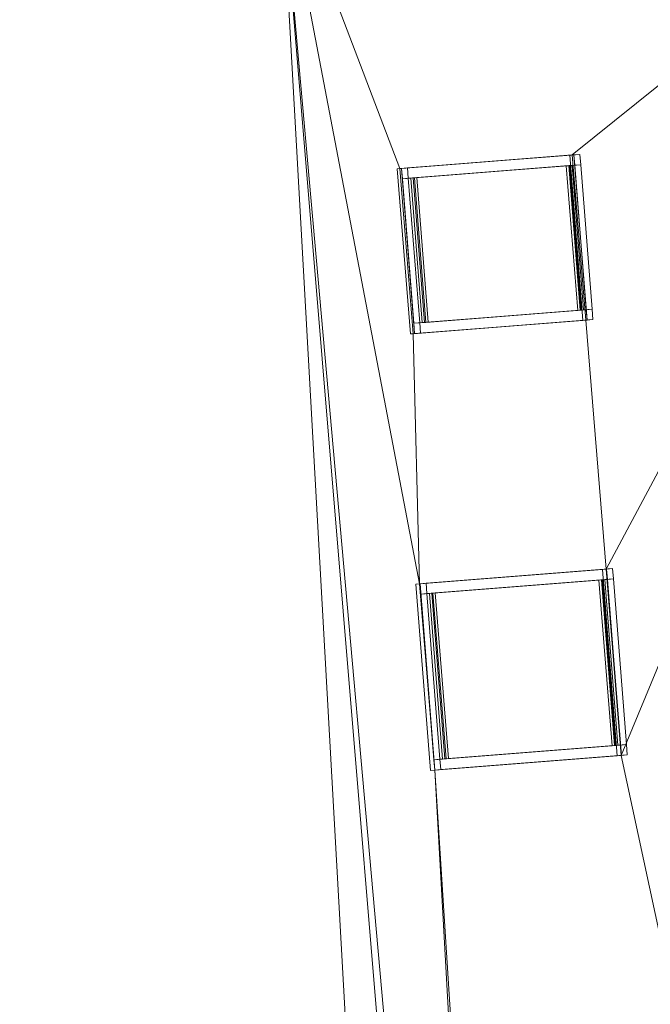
# Model space of a CAD drawing. Header units: millimetres. Extents: x -430348 to -225823, y -86243 to 5084.
# Tile 287 of 656: x -424981 to -421945, y -27237 to -22497. Entities that reach past the tile are written whole.
import ezdxf

# ---------------------------------------------------------------- set-up
doc = ezdxf.new("R2010")
doc.units = ezdxf.units.MM
for name, color, linetype, lineweight in [('A-GENM', 13, 'Continuous', 9), ('A-GLAZ-CURT', 52, 'Continuous', 9), ('A-GLAZ-CWMG', 51, 'Continuous', 9), ('A-ROOF', 132, 'Continuous', 9)]:
    doc.layers.add(name, color=color, linetype=linetype, lineweight=lineweight)

# ---------------------------------------------------------------- blocks, each defined once
blk = doc.blocks.new('Generic Models 18 - Generic Models 1-500396-_3D_ Copy 1')
at = {"layer": 'A-GENM'}
mesh = blk.add_polyface(dxfattribs=at)
corners = [(-423142.9, -23212.5, 65704.2), (-422312.7, -23147, 65121.1), (-422321.3, -23147.7, 65108.7), (-422333.1, -23148.6, 65091.8), (-423163.4, -23214.1, 65675), (-423151.6, -23213.2, 65691.8)]
mesh.append_faces([[corners[k] for k in face] for face in [(0, 1, 2, 5), (3, 4, 5, 2)]], dxfattribs={"vtx2": -1})
mesh = blk.add_polyface(dxfattribs=at)
corners = [(-423074.1, -25213.6, 65722.8), (-422175.8, -25142.7, 65091.8), (-422105, -26040, 65091.8), (-423003.3, -26110.8, 65722.8), (-423163.4, -23214.1, 65675), (-422333.1, -23148.6, 65091.8), (-422270.3, -23944.1, 65091.8), (-423100.6, -24009.6, 65675)]
mesh.append_faces([[corners[k] for k in face] for face in [(2, 3, 0, 1), (6, 7, 4, 5)]])
mesh = blk.add_polyface(dxfattribs=at)
corners = [(-423053.7, -25212, 65752), (-422982.9, -26109.2, 65752), (-422084.6, -26038.3, 65121.1), (-422155.4, -25141.1, 65121.1), (-423142.9, -23212.5, 65704.2), (-423080.2, -24008, 65704.2), (-422249.9, -23942.5, 65121.1), (-422312.7, -23147, 65121.1)]
mesh.append_faces([[corners[k] for k in face] for face in [(2, 3, 0, 1), (6, 7, 4, 5)]])
mesh = blk.add_polyface(dxfattribs=at)
corners = [(-422312.7, -23147, 65121.1), (-422249.9, -23942.5, 65121.1), (-422256.3, -23943, 65111.9), (-422270.3, -23944.1, 65091.8), (-422333.1, -23148.6, 65091.8), (-422321.3, -23147.7, 65108.7)]
mesh.append_faces([[corners[k] for k in face] for face in [(0, 1, 2, 5), (3, 4, 5, 2)]], dxfattribs={"vtx2": -1})
mesh = blk.add_polyface(dxfattribs=at)
corners = [(-423080.2, -24008, 65704.2), (-423142.9, -23212.5, 65704.2), (-423151.6, -23213.2, 65691.8), (-423163.4, -23214.1, 65675), (-423100.6, -24009.6, 65675), (-423086.6, -24008.5, 65695)]
mesh.append_faces([[corners[k] for k in face] for face in [(5, 0, 1, 2), (2, 3, 4, 5)]], dxfattribs={"vtx3": -1})
mesh = blk.add_polyface(dxfattribs=at)
corners = [(-422249.9, -23942.5, 65121.1), (-423080.2, -24008, 65704.2), (-423086.6, -24008.5, 65695), (-423100.6, -24009.6, 65675), (-422270.3, -23944.1, 65091.8), (-422256.3, -23943, 65111.9)]
mesh.append_faces([[corners[k] for k in face] for face in [(5, 0, 1, 2), (2, 3, 4, 5)]], dxfattribs={"vtx3": -1})
mesh = blk.add_polyface(dxfattribs=at)
corners = [(-423053.7, -25212, 65752), (-422155.4, -25141.1, 65121.1), (-422158.4, -25141.4, 65116.7), (-422175.8, -25142.7, 65091.8), (-423074.1, -25213.6, 65722.8), (-423056.7, -25212.2, 65747.6)]
mesh.append_faces([[corners[k] for k in face] for face in [(0, 1, 2, 5), (3, 4, 5, 2)]], dxfattribs={"vtx2": -1})
mesh = blk.add_polyface(dxfattribs=at)
corners = [(-422155.4, -25141.1, 65121.1), (-422084.6, -26038.3, 65121.1), (-422085.1, -26038.4, 65120.3), (-422105, -26040, 65091.8), (-422175.8, -25142.7, 65091.8), (-422158.4, -25141.4, 65116.7)]
mesh.append_faces([[corners[k] for k in face] for face in [(0, 1, 2, 5), (3, 4, 5, 2)]], dxfattribs={"vtx2": -1})
mesh = blk.add_polyface(dxfattribs=at)
corners = [(-422982.9, -26109.2, 65752), (-423053.7, -25212, 65752), (-423056.7, -25212.2, 65747.6), (-423074.1, -25213.6, 65722.8), (-423003.3, -26110.8, 65722.8), (-422983.4, -26109.2, 65751.2)]
mesh.append_faces([[corners[k] for k in face] for face in [(5, 0, 1, 2), (2, 3, 4, 5)]], dxfattribs={"vtx3": -1})
mesh = blk.add_polyface(dxfattribs=at)
corners = [(-422084.6, -26038.3, 65121.1), (-422982.9, -26109.2, 65752), (-422983.4, -26109.2, 65751.2), (-423003.3, -26110.8, 65722.8), (-422105, -26040, 65091.8), (-422085.1, -26038.4, 65120.3)]
mesh.append_faces([[corners[k] for k in face] for face in [(5, 0, 1, 2), (2, 3, 4, 5)]], dxfattribs={"vtx3": -1})
blk = doc.blocks.new('System Panel - Glazed-498020-_3D_ Copy 1')
at = {"layer": 'A-GLAZ-CURT', "transparency": 33554471}
mesh = blk.add_polyface(dxfattribs=at)
corners = [(600.2, 5), (600.2, 5, 1000), (1400.2, 5, 1000), (1400.2, 5), (-1400.2, 5), (-1400.2, 5, 916.7), (-702.2, 5, 916.7), (-702.2, 5)]
mesh.append_faces([[corners[k] for k in face] for face in [(1, 2, 3, 0), (5, 6, 7, 4)]])
mesh = blk.add_polyface(dxfattribs=at)
corners = [(-702.2, -5), (-1400.2, -5), (-1400.2, 5), (-702.2, 5)]
mesh.append_faces([[corners[k] for k in face] for face in [(0, 1, 2, 3)]])
mesh = blk.add_polyface(dxfattribs=at)
corners = [(-1400.2, -5, 916.7), (-702.2, -5, 916.7), (-702.2, 5, 916.7), (-1400.2, 5, 916.7)]
mesh.append_faces([[corners[k] for k in face] for face in [(0, 1, 2, 3)]])
mesh = blk.add_polyface(dxfattribs=at)
corners = [(-1400.2, -5), (-1400.2, -5, 916.7), (-1400.2, 5, 916.7), (-1400.2, 5)]
mesh.append_faces([[corners[k] for k in face] for face in [(0, 1, 2, 3)]])
mesh = blk.add_polyface(dxfattribs=at)
corners = [(-702.2, -5, 916.7), (-702.2, -5), (-702.2, 5), (-702.2, 5, 916.7)]
mesh.append_faces([[corners[k] for k in face] for face in [(0, 1, 2, 3)]])
mesh = blk.add_polyface(dxfattribs=at)
corners = [(1400.2, -5), (600.2, -5), (600.2, 5), (1400.2, 5)]
mesh.append_faces([[corners[k] for k in face] for face in [(3, 0, 1, 2)]])
mesh = blk.add_polyface(dxfattribs=at)
corners = [(600.2, -5, 1000), (1400.2, -5, 1000), (1400.2, 5, 1000), (600.2, 5, 1000)]
mesh.append_faces([[corners[k] for k in face] for face in [(3, 0, 1, 2)]])
mesh = blk.add_polyface(dxfattribs=at)
corners = [(600.2, -5), (600.2, -5, 1000), (600.2, 5, 1000), (600.2, 5)]
mesh.append_faces([[corners[k] for k in face] for face in [(0, 1, 2, 3)]])
mesh = blk.add_polyface(dxfattribs=at)
corners = [(1400.2, -5, 1000), (1400.2, -5), (1400.2, 5), (1400.2, 5, 1000)]
mesh.append_faces([[corners[k] for k in face] for face in [(0, 1, 2, 3)]])
mesh = blk.add_polyface(dxfattribs=at)
corners = [(600.2, -5), (1400.2, -5), (1400.2, -5, 1000), (600.2, -5, 1000), (-1400.2, -5), (-702.2, -5), (-702.2, -5, 916.7), (-1400.2, -5, 916.7)]
mesh.append_faces([[corners[k] for k in face] for face in [(3, 0, 1, 2), (7, 4, 5, 6)]])
blk = doc.blocks.new('Rectangular Mullion - 50mm x 50mm-296178-_3D_ Copy 1')
at = {"layer": 'A-GLAZ-CWMG'}
mesh = blk.add_polyface(dxfattribs=at)
corners = [(0, 25), (-50, 25), (-50, -25), (0, -25)]
mesh.append_faces([[corners[k] for k in face] for face in [(3, 0, 1, 2)]])
mesh = blk.add_polyface(dxfattribs=at)
corners = [(0, 25, -800), (0, -25, -800), (-50, -25, -800), (-50, 25, -800)]
mesh.append_faces([[corners[k] for k in face] for face in [(3, 0, 1, 2)]])
mesh = blk.add_polyface(dxfattribs=at)
corners = [(-50, 25), (0, 25), (0, 25, -800), (-50, 25, -800)]
mesh.append_faces([[corners[k] for k in face] for face in [(0, 1, 2, 3)]])
mesh = blk.add_polyface(dxfattribs=at)
corners = [(-50, -25), (-50, 25), (-50, 25, -800), (-50, -25, -800)]
mesh.append_faces([[corners[k] for k in face] for face in [(0, 1, 2, 3)]])
mesh = blk.add_polyface(dxfattribs=at)
corners = [(0, 25), (0, -25), (0, -25, -800), (0, 25, -800)]
mesh.append_faces([[corners[k] for k in face] for face in [(0, 1, 2, 3)]])
mesh = blk.add_polyface(dxfattribs=at)
corners = [(0, -25), (-50, -25), (-50, -25, -800), (0, -25, -800)]
mesh.append_faces([[corners[k] for k in face] for face in [(0, 1, 2, 3)]])
blk = doc.blocks.new('Rectangular Mullion - 50mm x 50mm-497980-_3D_ Copy 1')
at = {"layer": 'A-GLAZ-CWMG'}
mesh = blk.add_polyface(dxfattribs=at)
corners = [(0, 25), (-50, 25), (-50, -25), (0, -25)]
mesh.append_faces([[corners[k] for k in face] for face in [(2, 3, 0, 1)]])
mesh = blk.add_polyface(dxfattribs=at)
corners = [(0, 25, -1100), (0, -25, -1100), (-50, -25, -1100), (-50, 25, -1100)]
mesh.append_faces([[corners[k] for k in face] for face in [(0, 1, 2, 3)]])
mesh = blk.add_polyface(dxfattribs=at)
corners = [(-50, 25), (0, 25), (0, 25, -1100), (-50, 25, -1100)]
mesh.append_faces([[corners[k] for k in face] for face in [(0, 1, 2, 3)]])
mesh = blk.add_polyface(dxfattribs=at)
corners = [(-50, -25), (-50, 25), (-50, 25, -1100), (-50, -25, -1100)]
mesh.append_faces([[corners[k] for k in face] for face in [(0, 1, 2, 3)]])
mesh = blk.add_polyface(dxfattribs=at)
corners = [(0, 25), (0, -25), (0, -25, -1100), (0, 25, -1100)]
mesh.append_faces([[corners[k] for k in face] for face in [(0, 1, 2, 3)]])
mesh = blk.add_polyface(dxfattribs=at)
corners = [(0, -25), (-50, -25), (-50, -25, -1100), (0, -25, -1100)]
mesh.append_faces([[corners[k] for k in face] for face in [(0, 1, 2, 3)]])
blk = doc.blocks.new('Rectangular Mullion - 50mm x 50mm-296176-_3D_ Copy 1')
at = {"layer": 'A-GLAZ-CWMG'}
mesh = blk.add_polyface(dxfattribs=at)
corners = [(0, 25), (-50, 25), (-50, -25), (0, -25)]
mesh.append_faces([[corners[k] for k in face] for face in [(2, 3, 0, 1)]])
mesh = blk.add_polyface(dxfattribs=at)
corners = [(0, 25, -800), (0, -25, -800), (-50, -25, -800), (-50, 25, -800)]
mesh.append_faces([[corners[k] for k in face] for face in [(3, 0, 1, 2)]])
mesh = blk.add_polyface(dxfattribs=at)
corners = [(-50, 25), (0, 25), (0, 25, -800), (-50, 25, -800)]
mesh.append_faces([[corners[k] for k in face] for face in [(0, 1, 2, 3)]])
mesh = blk.add_polyface(dxfattribs=at)
corners = [(-50, -25), (-50, 25), (-50, 25, -800), (-50, -25, -800)]
mesh.append_faces([[corners[k] for k in face] for face in [(0, 1, 2, 3)]])
mesh = blk.add_polyface(dxfattribs=at)
corners = [(0, 25), (0, -25), (0, -25, -800), (0, 25, -800)]
mesh.append_faces([[corners[k] for k in face] for face in [(0, 1, 2, 3)]])
mesh = blk.add_polyface(dxfattribs=at)
corners = [(0, -25), (-50, -25), (-50, -25, -800), (0, -25, -800)]
mesh.append_faces([[corners[k] for k in face] for face in [(0, 1, 2, 3)]])
blk = doc.blocks.new('Rectangular Mullion - 50mm x 50mm-497976-_3D_ Copy 1')
at = {"layer": 'A-GLAZ-CWMG'}
mesh = blk.add_polyface(dxfattribs=at)
corners = [(0, 25), (-50, 25), (-50, -25), (0, -25)]
mesh.append_faces([[corners[k] for k in face] for face in [(3, 0, 1, 2)]])
mesh = blk.add_polyface(dxfattribs=at)
corners = [(0, 25, -1100), (0, -25, -1100), (-50, -25, -1100), (-50, 25, -1100)]
mesh.append_faces([[corners[k] for k in face] for face in [(3, 0, 1, 2)]])
mesh = blk.add_polyface(dxfattribs=at)
corners = [(-50, 25), (0, 25), (0, 25, -1100), (-50, 25, -1100)]
mesh.append_faces([[corners[k] for k in face] for face in [(3, 0, 1, 2)]])
mesh = blk.add_polyface(dxfattribs=at)
corners = [(-50, -25), (-50, 25), (-50, 25, -1100), (-50, -25, -1100)]
mesh.append_faces([[corners[k] for k in face] for face in [(3, 0, 1, 2)]])
mesh = blk.add_polyface(dxfattribs=at)
corners = [(0, 25), (0, -25), (0, -25, -1100), (0, 25, -1100)]
mesh.append_faces([[corners[k] for k in face] for face in [(3, 0, 1, 2)]])
mesh = blk.add_polyface(dxfattribs=at)
corners = [(0, -25), (-50, -25), (-50, -25, -1100), (0, -25, -1100)]
mesh.append_faces([[corners[k] for k in face] for face in [(3, 0, 1, 2)]])
blk = doc.blocks.new('Rectangular Mullion - 50mm x 50mm-498016-_3D_ Copy 1')
at = {"layer": 'A-GLAZ-CWMG'}
mesh = blk.add_polyface(dxfattribs=at)
corners = [(0, 25), (-50, 25), (-50, -25), (0, -25)]
mesh.append_faces([[corners[k] for k in face] for face in [(2, 3, 0, 1)]])
mesh = blk.add_polyface(dxfattribs=at)
corners = [(0, 25, -697.9), (0, -25, -697.9), (-50, -25, -697.9), (-50, 25, -697.9)]
mesh.append_faces([[corners[k] for k in face] for face in [(3, 0, 1, 2)]])
mesh = blk.add_polyface(dxfattribs=at)
corners = [(-50, 25), (0, 25), (0, 25, -697.9), (-50, 25, -697.9)]
mesh.append_faces([[corners[k] for k in face] for face in [(0, 1, 2, 3)]])
mesh = blk.add_polyface(dxfattribs=at)
corners = [(-50, -25), (-50, 25), (-50, 25, -697.9), (-50, -25, -697.9)]
mesh.append_faces([[corners[k] for k in face] for face in [(0, 1, 2, 3)]])
mesh = blk.add_polyface(dxfattribs=at)
corners = [(0, 25), (0, -25), (0, -25, -697.9), (0, 25, -697.9)]
mesh.append_faces([[corners[k] for k in face] for face in [(0, 1, 2, 3)]])
mesh = blk.add_polyface(dxfattribs=at)
corners = [(0, -25), (-50, -25), (-50, -25, -697.9), (0, -25, -697.9)]
mesh.append_faces([[corners[k] for k in face] for face in [(0, 1, 2, 3)]])
blk = doc.blocks.new('Rectangular Mullion - 50mm x 50mm-498017-_3D_ Copy 1')
at = {"layer": 'A-GLAZ-CWMG'}
mesh = blk.add_polyface(dxfattribs=at)
corners = [(0, 25), (-50, 25), (-50, -25), (0, -25)]
mesh.append_faces([[corners[k] for k in face] for face in [(2, 3, 0, 1)]])
mesh = blk.add_polyface(dxfattribs=at)
corners = [(0, 25, -1016.7), (0, -25, -1016.7), (-50, -25, -1016.7), (-50, 25, -1016.7)]
mesh.append_faces([[corners[k] for k in face] for face in [(0, 1, 2, 3)]])
mesh = blk.add_polyface(dxfattribs=at)
corners = [(-50, 25), (0, 25), (0, 25, -1016.7), (-50, 25, -1016.7)]
mesh.append_faces([[corners[k] for k in face] for face in [(0, 1, 2, 3)]])
mesh = blk.add_polyface(dxfattribs=at)
corners = [(-50, -25), (-50, 25), (-50, 25, -1016.7), (-50, -25, -1016.7)]
mesh.append_faces([[corners[k] for k in face] for face in [(0, 1, 2, 3)]])
mesh = blk.add_polyface(dxfattribs=at)
corners = [(0, 25), (0, -25), (0, -25, -1016.7), (0, 25, -1016.7)]
mesh.append_faces([[corners[k] for k in face] for face in [(0, 1, 2, 3)]])
mesh = blk.add_polyface(dxfattribs=at)
corners = [(0, -25), (-50, -25), (-50, -25, -1016.7), (0, -25, -1016.7)]
mesh.append_faces([[corners[k] for k in face] for face in [(0, 1, 2, 3)]])
blk = doc.blocks.new('Rectangular Mullion - 50mm x 50mm-498018-_3D_ Copy 1')
at = {"layer": 'A-GLAZ-CWMG'}
mesh = blk.add_polyface(dxfattribs=at)
corners = [(0, 25), (-50, 25), (-50, -25), (0, -25)]
mesh.append_faces([[corners[k] for k in face] for face in [(2, 3, 0, 1)]])
mesh = blk.add_polyface(dxfattribs=at)
corners = [(0, 25, -697.9), (0, -25, -697.9), (-50, -25, -697.9), (-50, 25, -697.9)]
mesh.append_faces([[corners[k] for k in face] for face in [(0, 1, 2, 3)]])
mesh = blk.add_polyface(dxfattribs=at)
corners = [(-50, 25), (0, 25), (0, 25, -697.9), (-50, 25, -697.9)]
mesh.append_faces([[corners[k] for k in face] for face in [(0, 1, 2, 3)]])
mesh = blk.add_polyface(dxfattribs=at)
corners = [(-50, -25), (-50, 25), (-50, 25, -697.9), (-50, -25, -697.9)]
mesh.append_faces([[corners[k] for k in face] for face in [(0, 1, 2, 3)]])
mesh = blk.add_polyface(dxfattribs=at)
corners = [(0, 25), (0, -25), (0, -25, -697.9), (0, 25, -697.9)]
mesh.append_faces([[corners[k] for k in face] for face in [(0, 1, 2, 3)]])
mesh = blk.add_polyface(dxfattribs=at)
corners = [(0, -25), (-50, -25), (-50, -25, -697.9), (0, -25, -697.9)]
mesh.append_faces([[corners[k] for k in face] for face in [(0, 1, 2, 3)]])
blk = doc.blocks.new('Rectangular Mullion - 50mm x 50mm-498019-_3D_ Copy 1')
at = {"layer": 'A-GLAZ-CWMG'}
mesh = blk.add_polyface(dxfattribs=at)
corners = [(0, 25), (-50, 25), (-50, -25), (0, -25)]
mesh.append_faces([[corners[k] for k in face] for face in [(2, 3, 0, 1)]])
mesh = blk.add_polyface(dxfattribs=at)
corners = [(0, 25, -1016.7), (0, -25, -1016.7), (-50, -25, -1016.7), (-50, 25, -1016.7)]
mesh.append_faces([[corners[k] for k in face] for face in [(0, 1, 2, 3)]])
mesh = blk.add_polyface(dxfattribs=at)
corners = [(-50, 25), (0, 25), (0, 25, -1016.7), (-50, 25, -1016.7)]
mesh.append_faces([[corners[k] for k in face] for face in [(0, 1, 2, 3)]])
mesh = blk.add_polyface(dxfattribs=at)
corners = [(-50, -25), (-50, 25), (-50, 25, -1016.7), (-50, -25, -1016.7)]
mesh.append_faces([[corners[k] for k in face] for face in [(3, 0, 1, 2)]])
mesh = blk.add_polyface(dxfattribs=at)
corners = [(0, 25), (0, -25), (0, -25, -1016.7), (0, 25, -1016.7)]
mesh.append_faces([[corners[k] for k in face] for face in [(0, 1, 2, 3)]])
mesh = blk.add_polyface(dxfattribs=at)
corners = [(0, -25), (-50, -25), (-50, -25, -1016.7), (0, -25, -1016.7)]
mesh.append_faces([[corners[k] for k in face] for face in [(0, 1, 2, 3)]])

msp = doc.modelspace()

# ---------------------------------------------------------------- block references
at = {"layer": 'A-GENM'}
msp.add_blockref('Generic Models 18 - Generic Models 1-500396-_3D_ Copy 1', (0, 0), dxfattribs=at)
at = {"layer": 'A-GLAZ-CURT', "transparency": 33554471, "extrusion": (-0.816616, -0.064409, 0.573576)}
msp.add_blockref('System Panel - Glazed-498020-_3D_ Copy 1', (-8680.4, -189153.5, 383760), dxfattribs=at)
at = {"layer": 'A-GLAZ-CWMG', "extrusion": (0.816616, 0.064409, -0.573576)}
for name, p in [('Rectangular Mullion - 50mm x 50mm-498019-_3D_ Copy 1', (10130.5, -189153.5, -383710)), ('Rectangular Mullion - 50mm x 50mm-497976-_3D_ Copy 1', (8130.2, -189153.5, -383710))]:
    msp.add_blockref(name, p, dxfattribs=at)
at = {"layer": 'A-GLAZ-CWMG', "extrusion": (0.078629, -0.996904, 0), "rotation": 324.9999999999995}
for name, p in [('Rectangular Mullion - 50mm x 50mm-498018-_3D_ Copy 1', (-422810.9, 65141.5, -9382.6)), ('Rectangular Mullion - 50mm x 50mm-296176-_3D_ Copy 1', (-422810.9, 65141.5, -7280.2))]:
    msp.add_blockref(name, p, dxfattribs=at)
at = {"layer": 'A-GLAZ-CWMG', "extrusion": (-0.078629, 0.996904, 0)}
for name, p, rotation in [('Rectangular Mullion - 50mm x 50mm-498016-_3D_ Copy 1', (423643.7, 65724.7, 10080.5), 35.00000000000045), ('Rectangular Mullion - 50mm x 50mm-296178-_3D_ Copy 1', (423711.9, 65772.5, 8080.2), 35.00000000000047)]:
    msp.add_blockref(name, p, dxfattribs=dict(at, rotation=rotation))
at = {"layer": 'A-GLAZ-CWMG', "extrusion": (-0.816616, -0.064409, 0.573576)}
for name, p in [('Rectangular Mullion - 50mm x 50mm-498017-_3D_ Copy 1', (-9332.6, -189153.5, 384726.8)), ('Rectangular Mullion - 50mm x 50mm-497980-_3D_ Copy 1', (-7230.2, -189153.5, 384810))]:
    msp.add_blockref(name, p, dxfattribs=at)

# ---------------------------------------------------------------- meshes
at = {"layer": 'A-ROOF'}
mesh = msp.add_polyface(dxfattribs=at)
corners = [(-422208.1, -39960.5, 65933.7), (-423727.2, -21697.4, 65878.8), (-420169.5, -21416.8, 63380), (-418575, -39642.7, 63380), (-419150.1, -39693, 63784.3), (-421631.5, -39910.1, 65528.3), (-422097.2, -39950.8, 65855.7), (-422184, -39958.4, 65916.8)]
mesh.append_faces([[corners[k] for k in face] for face in [(4, 5, 2, 3)]], dxfattribs={"vtx1": -1})
mesh.append_faces([[corners[k] for k in face] for face in [(5, 6, 1, 2)]], dxfattribs={"vtx1": -1, "vtx3": -1})
mesh.append_faces([[corners[k] for k in face] for face in [(7, 0, 1, 6)]], dxfattribs={"vtx2": -1})
mesh = msp.add_polyface(dxfattribs=at)
corners = [(-423727.2, -21697.4, 66000.8), (-422208.1, -39960.5, 66055.7), (-422157.3, -39956.1, 66020), (-422097.2, -39950.8, 65977.8), (-419147.2, -39692.7, 63904.3), (-418575, -39642.7, 63502.1), (-420169.5, -21416.8, 63502.1), (-422983.4, -26109.2, 65751.2), (-423056.7, -25212.2, 65747.6), (-422158.4, -25141.4, 65116.7), (-422085.1, -26038.4, 65120.3), (-423086.6, -24008.5, 65695), (-423151.6, -23213.2, 65691.8), (-422321.3, -23147.7, 65108.7), (-422256.3, -23943, 65111.9)]
mesh.append_faces([[corners[k] for k in face] for face in [(14, 9, 6, 13)]], dxfattribs={"vtx0": -1, "vtx1": -1, "vtx2": -1})
mesh.append_faces([[corners[k] for k in face] for face in [(0, 8, 11, 12)]], dxfattribs={"vtx0": -1, "vtx1": -1, "vtx3": -1})
mesh.append_faces([[corners[k] for k in face] for face in [(9, 14, 11, 8), (13, 6, 0, 12)]], dxfattribs={"vtx0": -1, "vtx2": -1})
mesh.append_faces([[corners[k] for k in face] for face in [(10, 4, 5, 6), (7, 1, 2, 3)]], dxfattribs={"vtx0": -1, "vtx3": -1})
mesh.append_faces([[corners[k] for k in face] for face in [(9, 10, 6)]], dxfattribs={"vtx1": -1, "vtx2": -1})
mesh.append_faces([[corners[k] for k in face] for face in [(3, 4, 10, 7), (0, 1, 7, 8)]], dxfattribs={"vtx1": -1, "vtx3": -1})
mesh = msp.add_polyface(dxfattribs=at)
corners = [(-422208.1, -39960.5, 65933.7), (-425841.4, -40278.4, 63380), (-427284.8, -21978, 63380), (-423727.2, -21697.4, 65878.8), (-422831.4, -37379.3, 65640.7), (-422892.7, -36601.7, 65640.7), (-423683.1, -36664.1, 65085.6), (-423621.8, -37441.7, 65085.6), (-422727.6, -38695.2, 65640.7), (-423518, -38757.6, 65085.6), (-423456.7, -39535.2, 65085.6), (-422666.3, -39472.8, 65640.7)]
mesh.append_faces([[corners[k] for k in face] for face in [(10, 1, 9)]], dxfattribs={"vtx0": -1, "vtx1": -1})
mesh.append_faces([[corners[k] for k in face] for face in [(6, 2, 3, 5), (5, 3, 0, 4), (4, 8, 9)]], dxfattribs={"vtx0": -1, "vtx2": -1})
mesh.append_faces([[corners[k] for k in face] for face in [(0, 11, 8, 4)]], dxfattribs={"vtx0": -1, "vtx2": -1, "vtx3": -1})
mesh.append_faces([[corners[k] for k in face] for face in [(7, 4, 9, 1)]], dxfattribs={"vtx1": -1, "vtx2": -1, "vtx3": -1})
mesh.append_faces([[corners[k] for k in face] for face in [(6, 7, 1, 2), (0, 1, 10, 11)]], dxfattribs={"vtx1": -1, "vtx3": -1})
mesh = msp.add_polyface(dxfattribs=at)
corners = [(-425841.4, -40278.4, 63502.1), (-422208.1, -39960.5, 66055.7), (-423727.2, -21697.4, 66000.8), (-427284.8, -21978, 63502.1), (-422892.7, -36601.7, 65762.8), (-422831.4, -37379.3, 65762.8), (-423621.8, -37441.7, 65207.6), (-423683.1, -36664.1, 65207.6), (-423518, -38757.6, 65207.6), (-422727.6, -38695.2, 65762.8), (-422666.3, -39472.8, 65762.8), (-423456.7, -39535.2, 65207.6)]
mesh.append_faces([[corners[k] for k in face] for face in [(0, 6, 7, 3), (11, 0, 1, 10)]], dxfattribs={"vtx0": -1, "vtx2": -1})
mesh.append_faces([[corners[k] for k in face] for face in [(0, 11, 8, 6)]], dxfattribs={"vtx0": -1, "vtx2": -1, "vtx3": -1})
mesh.append_faces([[corners[k] for k in face] for face in [(9, 10, 1, 5)]], dxfattribs={"vtx1": -1, "vtx2": -1, "vtx3": -1})
mesh.append_faces([[corners[k] for k in face] for face in [(2, 3, 7, 4), (1, 2, 4, 5), (5, 6, 8, 9)]], dxfattribs={"vtx1": -1, "vtx3": -1})
mesh = msp.add_polyface(dxfattribs=at)
corners = [(-423163.4, -23214.1, 65675), (-422333.1, -23148.6, 65091.8), (-422321.3, -23147.7, 65108.7), (-423151.6, -23213.2, 65691.8)]
mesh.append_faces([[corners[k] for k in face] for face in [(1, 2, 3, 0)]])
mesh = msp.add_polyface(dxfattribs=at)
corners = [(-422175.8, -25142.7, 65091.8), (-423074.1, -25213.6, 65722.8), (-423003.3, -26110.8, 65722.8), (-422105, -26040, 65091.8), (-422333.1, -23148.6, 65091.8), (-423163.4, -23214.1, 65675), (-423100.6, -24009.6, 65675), (-422270.3, -23944.1, 65091.8)]
mesh.append_faces([[corners[k] for k in face] for face in [(1, 2, 3, 0), (5, 6, 7, 4)]])
mesh = msp.add_polyface(dxfattribs=at)
corners = [(-422333.1, -23148.6, 65091.8), (-422270.3, -23944.1, 65091.8), (-422256.3, -23943, 65111.9), (-422321.3, -23147.7, 65108.7)]
mesh.append_faces([[corners[k] for k in face] for face in [(1, 2, 3, 0)]])
mesh = msp.add_polyface(dxfattribs=at)
corners = [(-423100.6, -24009.6, 65675), (-423163.4, -23214.1, 65675), (-423151.6, -23213.2, 65691.8), (-423086.6, -24008.5, 65695)]
mesh.append_faces([[corners[k] for k in face] for face in [(2, 3, 0, 1)]])
mesh = msp.add_polyface(dxfattribs=at)
corners = [(-422270.3, -23944.1, 65091.8), (-423100.6, -24009.6, 65675), (-423086.6, -24008.5, 65695), (-422256.3, -23943, 65111.9)]
mesh.append_faces([[corners[k] for k in face] for face in [(2, 3, 0, 1)]])
mesh = msp.add_polyface(dxfattribs=at)
corners = [(-423074.1, -25213.6, 65722.8), (-422175.8, -25142.7, 65091.8), (-422158.4, -25141.4, 65116.7), (-423056.7, -25212.2, 65747.6)]
mesh.append_faces([[corners[k] for k in face] for face in [(1, 2, 3, 0)]])
mesh = msp.add_polyface(dxfattribs=at)
corners = [(-422175.8, -25142.7, 65091.8), (-422105, -26040, 65091.8), (-422085.1, -26038.4, 65120.3), (-422158.4, -25141.4, 65116.7)]
mesh.append_faces([[corners[k] for k in face] for face in [(1, 2, 3, 0)]])
mesh = msp.add_polyface(dxfattribs=at)
corners = [(-423003.3, -26110.8, 65722.8), (-423074.1, -25213.6, 65722.8), (-423056.7, -25212.2, 65747.6), (-422983.4, -26109.2, 65751.2)]
mesh.append_faces([[corners[k] for k in face] for face in [(2, 3, 0, 1)]])
mesh = msp.add_polyface(dxfattribs=at)
corners = [(-422105, -26040, 65091.8), (-423003.3, -26110.8, 65722.8), (-422983.4, -26109.2, 65751.2), (-422085.1, -26038.4, 65120.3)]
mesh.append_faces([[corners[k] for k in face] for face in [(2, 3, 0, 1)]])

doc.saveas('drawing.dxf')
